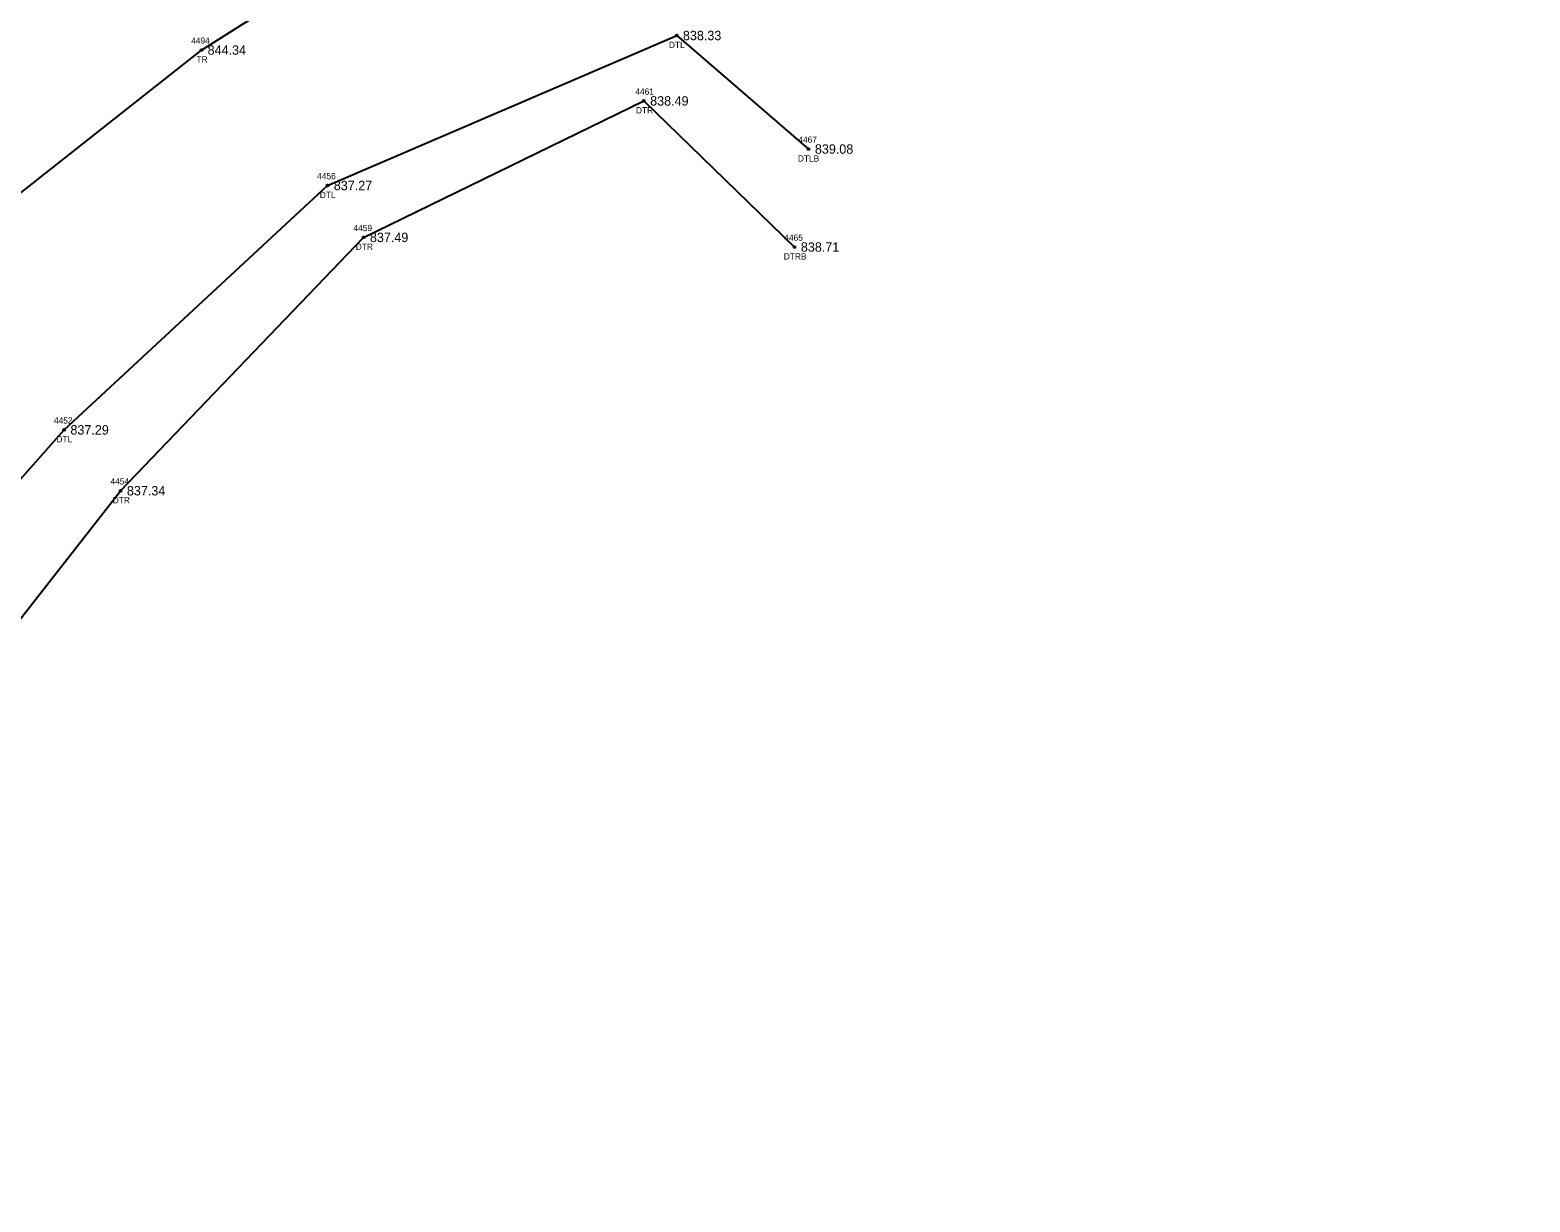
# Model space of a CAD drawing. Extents: x 1622501 to 1626664, y 1117816 to 1121579.
# Drawn here: x 1624963.5 to 1625203.2, y 1119931.7 to 1120119 of the extents above; entities that cross this region are included whole.
import ezdxf

# ---------------------------------------------------------------- set-up
doc = ezdxf.new("R2010")
doc.units = 0
for name, color, linetype in [('RD_EX_H2O', 7, 'Continuous'), ('RD_EX_H2O_txCode', 7, 'Continuous'), ('RD_EX_TX_H2O_ELEV', 7, 'Continuous'), ('RD_EX_TX_VEG_ELEV', 7, 'Continuous'), ('RD_EX_VEG', 7, 'Continuous'), ('RD_EX_VEG_txCode', 7, 'Continuous'), ('RD_SMD_Locator', 7, 'Continuous')]:
    doc.layers.add(name, color=color, linetype=linetype)

msp = doc.modelspace()

# ---------------------------------------------------------------- linework, layer by layer
at = {"layer": 'RD_EX_H2O'}
for points in [[(1624829.26, 1119937.38), (1624861.15, 1119987.38), (1624881.62, 1120006.62), (1624914.78, 1120022.89), (1624939.31, 1120021.64), (1624968.95, 1120055.05), (1625011.05, 1120094.1), (1625066.85, 1120118.07), (1625087.94, 1120099.93)], [(1624836.89, 1119919.35), (1624860.32, 1119941.59), (1624876.13, 1119935.96), (1624873.19, 1119946.81), (1624860.14, 1119951.99), (1624848.41, 1119939.76), (1624840.46, 1119933.62), (1624871.16, 1119980.19), (1624884.23, 1119997.61), (1624913.23, 1120012.05), (1624944.72, 1120002.87), (1624977.98, 1120045.32), (1625016.82, 1120085.81), (1625061.61, 1120107.62), (1625085.7, 1120084.27)]]:
    msp.add_lwpolyline(points, dxfattribs=at)
at = {"layer": 'RD_EX_VEG'}
msp.add_lwpolyline([(1624512.21, 1119665.08), (1624623.15, 1119770.79), (1624648.99, 1119820.53), (1624692.77, 1119846.8), (1624723.16, 1119887.22), (1624826.69, 1119986.15), (1624990.88, 1120115.75), (1625041.88, 1120148.03), (1625088.84, 1120154.11), (1625168.57, 1120217.07), (1625166.16, 1120273.07), (1625241.55, 1120352.71), (1625279.72, 1120390.08), (1625351.21, 1120453.55), (1625384.83, 1120487.36), (1625414.17, 1120498.18), (1625443.21, 1120451.74)], dxfattribs=at)
at = {"layer": 'RD_SMD_Locator'}
for centre in [(1625066.85, 1120118.07), (1624990.88, 1120115.75), (1625061.61, 1120107.62), (1625087.94, 1120099.93), (1625011.05, 1120094.1), (1625016.82, 1120085.81), (1625085.7, 1120084.27), (1624968.95, 1120055.05), (1624977.98, 1120045.32)]:
    msp.add_circle(centre, 0.15, dxfattribs=at)

# ---------------------------------------------------------------- texts
at = {"layer": 'RD_EX_H2O_txCode'}
for s, p in [('DTL', (1625065.61, 1120116.07)), ('4461', (1625060.24, 1120108.62)), ('DTR', (1625060.34, 1120105.62)), ('4467', (1625086.29, 1120100.93)), ('DTLB', (1625086.22, 1120097.93)), ('4456', (1625009.39, 1120095.1)), ('DTL', (1625009.8, 1120092.1)), ('4459', (1625015.19, 1120086.81)), ('4465', (1625084.05, 1120085.27)), ('DTR', (1625015.56, 1120083.81)), ('DTRB', (1625083.96, 1120082.27)), ('4452', (1624967.32, 1120056.05)), ('DTL', (1624967.7, 1120053.05)), ('4454', (1624976.35, 1120046.32)), ('DTR', (1624976.71, 1120043.32))]:
    msp.add_text(s, height=1, dxfattribs=at).set_placement(p)
at = {"layer": 'RD_EX_TX_H2O_ELEV'}
for s, p in [('838.33', (1625067.85, 1120117.32)), ('838.49', (1625062.61, 1120106.87)), ('839.08', (1625088.94, 1120099.18)), ('837.27', (1625012.05, 1120093.35)), ('837.49', (1625017.82, 1120085.06)), ('838.71', (1625086.7, 1120083.52)), ('837.29', (1624969.95, 1120054.3)), ('837.34', (1624978.98, 1120044.57))]:
    msp.add_text(s, height=1.5, dxfattribs=at).set_placement(p)
at = {"layer": 'RD_EX_TX_VEG_ELEV'}
msp.add_text('844.34', height=1.5, dxfattribs=at).set_placement((1624991.88, 1120115))
at = {"layer": 'RD_EX_VEG_txCode'}
for s, p in [('4494', (1624989.25, 1120116.75)), ('TR', (1624990.09, 1120113.75))]:
    msp.add_text(s, height=1, dxfattribs=at).set_placement(p)

doc.saveas('drawing.dxf')
